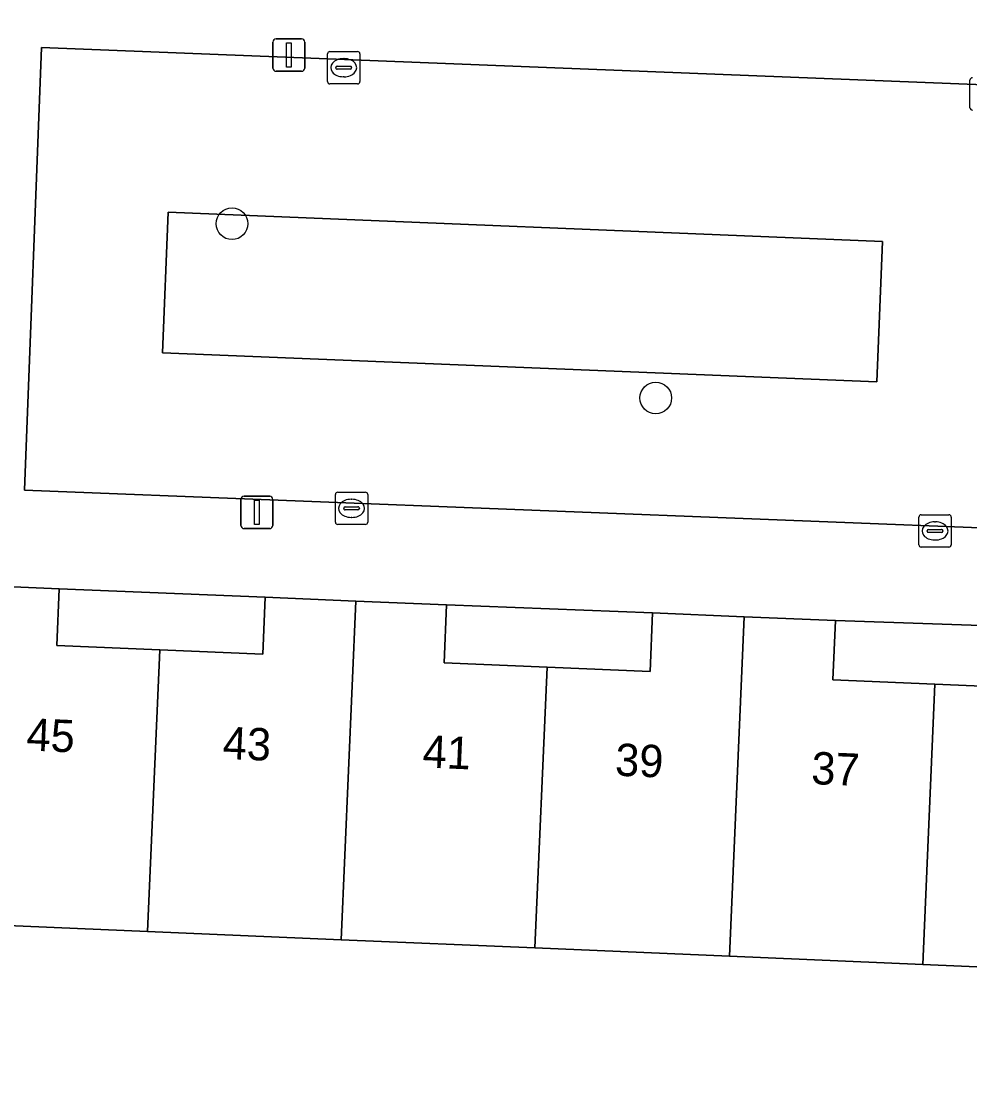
# Model space of a CAD drawing. Extents: x 161354 to 162026, y 386504 to 387460.
# Drawn here: x 161794.46 to 161823.8, y 387322.97 to 387355.45 of the extents above; entities that cross this region are included whole.
import ezdxf

# ---------------------------------------------------------------- set-up
doc = ezdxf.new("R2010")
doc.units = 0
for name, color, linetype in [('IMGEO_Boom', 7, 'Continuous'), ('IMGEO_Erf', 7, 'Continuous'), ('IMGEO_Groenvoorziening', 7, 'Continuous'), ('IMGEO_Kolk', 7, 'Continuous'), ('IMGEO_Lichtmast', 7, 'Continuous'), ('IMGEO_Pand', 7, 'Continuous'), ('IMGEO_Pand_nummerreeks', 7, 'Continuous'), ('IMGEO_Voetpad_open', 7, 'Continuous')]:
    doc.layers.add(name, color=color, linetype=linetype)

msp = doc.modelspace()

# ---------------------------------------------------------------- linework, layer by layer
at = {"layer": 'IMGEO_Boom'}
for centre in [(161800.986, 387349.186), (161814.088, 387343.803)]:
    msp.add_circle(centre, 0.489, dxfattribs=at)
at = {"layer": 'IMGEO_Erf'}
for points in [[(161795.642, 387337.902), (161795.567, 387336.155), (161798.75, 387336.019), (161801.935, 387335.882), (161802.01, 387337.645)], [(161807.619, 387337.405), (161807.542, 387335.618), (161810.725, 387335.482), (161813.91, 387335.345), (161813.988, 387337.162)], [(161819.642, 387336.92), (161819.563, 387335.087), (161822.715, 387334.952), (161825.864, 387334.817), (161825.945, 387336.709)]]:
    msp.add_lwpolyline(points, close=True, dxfattribs=at)
msp.add_lwpolyline([(161834.345, 387321.079), (161834.539, 387325.764), (161829.644, 387325.974), (161828.321, 387326.031), (161822.342, 387326.287), (161816.363, 387326.543), (161810.352, 387326.801), (161804.365, 387327.057), (161798.376, 387327.314), (161792.349, 387327.572), (161786.113, 387327.839), (161785.72, 387317.941)], dxfattribs=at)
at = {"layer": 'IMGEO_Groenvoorziening'}
for points in [[(161826.576, 387353.391), (161795.099, 387354.634), (161794.568, 387340.95), (161825.938, 387339.719)], [(161820.92, 387344.296), (161821.097, 387348.642), (161799.016, 387349.543), (161798.839, 387345.196)], [(161799.016, 387349.543), (161821.097, 387348.642), (161820.92, 387344.296), (161798.839, 387345.196)]]:
    msp.add_lwpolyline(points, close=True, dxfattribs=at)
at = {"layer": 'IMGEO_Kolk'}
for p, q in [((161803.938, 387353.584), (161803.938, 387354.436)), ((161804.013, 387354.51), (161804.865, 387354.51)), ((161804.426, 387354.29), (161804.451, 387354.29)), ((161804.939, 387354.436), (161804.939, 387353.584)), ((161804.197, 387354.004), (161804.197, 387354.016)), ((161804.635, 387353.967), (161804.237, 387353.967)), ((161804.24, 387354.053), (161804.638, 387354.053)), ((161804.681, 387354.016), (161804.681, 387354.004)), ((161804.449, 387353.73), (161804.424, 387353.73)), ((161823.801, 387352.774), (161823.801, 387353.626)), ((161804.865, 387353.51), (161804.013, 387353.51)), ((161804.18, 387339.964), (161804.18, 387340.816)), ((161804.255, 387340.89), (161805.107, 387340.89)), ((161804.668, 387340.67), (161804.693, 387340.67)), ((161805.181, 387340.816), (161805.181, 387339.964)), ((161804.439, 387340.384), (161804.439, 387340.396)), ((161804.877, 387340.347), (161804.479, 387340.347)), ((161804.482, 387340.433), (161804.88, 387340.433)), ((161804.923, 387340.396), (161804.923, 387340.384)), ((161804.691, 387340.11), (161804.666, 387340.11)), ((161822.22, 387339.265), (161822.22, 387340.117)), ((161822.295, 387340.191), (161823.147, 387340.191)), ((161822.708, 387339.971), (161822.733, 387339.971)), ((161823.221, 387340.117), (161823.221, 387339.265)), ((161805.107, 387339.89), (161804.255, 387339.89)), ((161822.479, 387339.685), (161822.479, 387339.697)), ((161822.917, 387339.648), (161822.519, 387339.648)), ((161822.522, 387339.734), (161822.92, 387339.734)), ((161822.963, 387339.697), (161822.963, 387339.685)), ((161822.731, 387339.411), (161822.706, 387339.411)), ((161823.147, 387339.191), (161822.295, 387339.191))]:
    msp.add_line(p, q, dxfattribs=at)
for points in [[(161803.938, 387353.584), (161803.938, 387354.436)], [(161804.013, 387354.51), (161804.865, 387354.51)], [(161804.939, 387354.436), (161804.939, 387353.584)], [(161823.801, 387352.774), (161823.801, 387353.626)], [(161804.865, 387353.51), (161804.013, 387353.51)], [(161804.18, 387339.964), (161804.18, 387340.816)], [(161804.255, 387340.89), (161805.107, 387340.89)], [(161805.181, 387340.816), (161805.181, 387339.964)], [(161822.22, 387339.265), (161822.22, 387340.117)], [(161822.295, 387340.191), (161823.147, 387340.191)], [(161823.221, 387340.117), (161823.221, 387339.265)], [(161805.107, 387339.89), (161804.255, 387339.89)], [(161823.147, 387339.191), (161822.295, 387339.191)]]:
    msp.add_lwpolyline(points, dxfattribs=at)
for centre, radius, start, end in [((161804.015, 387354.434), 0.0765, 91.552, 178.448), ((161804.015, 387354.434), 0.0765, 91.552, 178.448), ((161804.863, 387354.434), 0.0765, 1.552, 88.448), ((161804.863, 387354.434), 0.0765, 1.552, 88.448), ((161804.237, 387354.013), 0.0403, 85.8775, 175.7526), ((161804.234, 387354.003), 0.0366, 178.938, 274.7102), ((161804.638, 387354.01), 0.043, 264.8664, 352.4533), ((161804.642, 387354.015), 0.0386, 1.7309, 96.639), ((161823.878, 387353.624), 0.0765, 91.552, 178.448), ((161823.878, 387353.624), 0.0765, 91.552, 178.448), ((161804.015, 387353.586), 0.0765, 181.552, 268.448), ((161804.015, 387353.586), 0.0765, 181.552, 268.448), ((161804.863, 387353.586), 0.0765, 271.552, 358.448), ((161804.863, 387353.586), 0.0765, 271.552, 358.448), ((161823.878, 387352.776), 0.0765, 181.552, 268.448), ((161823.878, 387352.776), 0.0765, 181.552, 268.448), ((161804.257, 387340.814), 0.0765, 91.552, 178.448), ((161804.257, 387340.814), 0.0765, 91.552, 178.448), ((161805.105, 387340.814), 0.0765, 1.552, 88.448), ((161805.105, 387340.814), 0.0765, 1.552, 88.448), ((161804.479, 387340.393), 0.0403, 85.8775, 175.7526), ((161804.476, 387340.383), 0.0366, 178.938, 274.7102), ((161804.88, 387340.39), 0.043, 264.8664, 352.4533), ((161804.884, 387340.395), 0.0386, 1.7309, 96.639), ((161804.257, 387339.966), 0.0765, 181.552, 268.448), ((161804.257, 387339.966), 0.0765, 181.552, 268.448), ((161805.105, 387339.966), 0.0765, 271.552, 358.448), ((161805.105, 387339.966), 0.0765, 271.552, 358.448), ((161822.297, 387340.115), 0.0765, 91.552, 178.448), ((161822.297, 387340.115), 0.0765, 91.552, 178.448), ((161823.145, 387340.115), 0.0765, 1.552, 88.448), ((161823.145, 387340.115), 0.0765, 1.552, 88.448), ((161822.519, 387339.694), 0.0403, 85.8775, 175.7526), ((161822.516, 387339.684), 0.0366, 178.938, 274.7102), ((161822.92, 387339.691), 0.043, 264.8664, 352.4533), ((161822.924, 387339.696), 0.0386, 1.7309, 96.639), ((161822.297, 387339.267), 0.0765, 181.552, 268.448), ((161822.297, 387339.267), 0.0765, 181.552, 268.448), ((161823.145, 387339.267), 0.0765, 271.552, 358.448), ((161823.145, 387339.267), 0.0765, 271.552, 358.448)]:
    msp.add_arc(centre, radius, start, end, dxfattribs=at)
for centre, major_axis, ratio, start_param, end_param in [((161804.425, 387354.01), (-0.387, 0.002), 0.722429, 4.712389, 7.853982), ((161804.45, 387354.01), (-0.39, 0.002), 0.717154, 1.570796, 4.712389), ((161804.667, 387340.39), (-0.387, 0.002), 0.722429, 4.712389, 7.853982), ((161804.692, 387340.39), (-0.39, 0.002), 0.717154, 1.570796, 4.712389), ((161822.707, 387339.691), (-0.387, 0.002), 0.722429, 4.712389, 7.853982), ((161822.732, 387339.691), (-0.39, 0.002), 0.717154, 1.570796, 4.712389)]:
    msp.add_ellipse(centre, major_axis=major_axis, ratio=ratio, start_param=start_param, end_param=end_param, dxfattribs=at)
at = {"layer": 'IMGEO_Lichtmast'}
for p, q in [((161802.348, 387354.9), (161803.138, 387354.9)), ((161803.138, 387354.9), (161802.348, 387354.9)), ((161802.248, 387354), (161802.248, 387354.8)), ((161802.248, 387354.8), (161802.248, 387354)), ((161803.238, 387354.8), (161803.238, 387354)), ((161803.238, 387354), (161803.238, 387354.8)), ((161803.138, 387353.9), (161802.348, 387353.9)), ((161802.348, 387353.9), (161803.138, 387353.9)), ((161801.26, 387339.864), (161801.26, 387340.664)), ((161801.26, 387340.664), (161801.26, 387339.864)), ((161801.36, 387340.764), (161802.15, 387340.764)), ((161802.15, 387340.764), (161801.36, 387340.764)), ((161802.25, 387340.664), (161802.25, 387339.864)), ((161802.25, 387339.864), (161802.25, 387340.664)), ((161802.15, 387339.764), (161801.36, 387339.764)), ((161801.36, 387339.764), (161802.15, 387339.764))]:
    msp.add_line(p, q, dxfattribs=at)
for points in [[(161802.668, 387354.775), (161802.818, 387354.775), (161802.818, 387354.025), (161802.668, 387354.025), (161802.668, 387354.775)], [(161801.68, 387340.639), (161801.83, 387340.639), (161801.83, 387339.889), (161801.68, 387339.889), (161801.68, 387340.639)]]:
    msp.add_lwpolyline(points, dxfattribs=at)
for centre, start, end in [((161802.348, 387354.8), 90, 180), ((161802.348, 387354.8), 90, 180), ((161803.138, 387354.8), 0, 90), ((161803.138, 387354.8), 360, 90), ((161802.348, 387354), 180, 270), ((161802.348, 387354), 180, 270), ((161803.138, 387354), 270, 0), ((161803.138, 387354), 270, 0), ((161801.36, 387340.664), 90, 180), ((161801.36, 387340.664), 90, 180), ((161802.15, 387340.664), 0, 90), ((161802.15, 387340.664), 360, 90), ((161801.36, 387339.864), 180, 270), ((161801.36, 387339.864), 180, 270), ((161802.15, 387339.864), 270, 0), ((161802.15, 387339.864), 270, 0)]:
    msp.add_arc(centre, 0.1, start, end, dxfattribs=at)
at = {"layer": 'IMGEO_Pand'}
for points in [[(161792.798, 387338.023), (161792.349, 387327.572), (161798.376, 387327.314), (161798.75, 387336.019), (161795.567, 387336.155), (161795.642, 387337.902)], [(161802.01, 387337.645), (161801.935, 387335.882), (161798.75, 387336.019), (161798.376, 387327.314), (161804.365, 387327.057), (161804.815, 387337.525)], [(161804.815, 387337.525), (161804.365, 387327.057), (161810.352, 387326.801), (161810.725, 387335.482), (161807.542, 387335.618), (161807.619, 387337.405)], [(161813.988, 387337.162), (161813.91, 387335.345), (161810.725, 387335.482), (161810.352, 387326.801), (161816.363, 387326.543), (161816.815, 387337.041)], [(161816.815, 387337.041), (161816.363, 387326.543), (161822.342, 387326.287), (161822.715, 387334.952), (161819.563, 387335.087), (161819.642, 387336.92)], [(161825.945, 387336.709), (161825.864, 387334.817), (161822.715, 387334.952), (161822.342, 387326.287), (161828.321, 387326.031), (161828.775, 387336.588)]]:
    msp.add_lwpolyline(points, close=True, dxfattribs=at)
at = {"layer": 'IMGEO_Voetpad_open'}
msp.add_lwpolyline([(161792.798, 387338.023), (161795.642, 387337.902), (161802.01, 387337.645), (161804.815, 387337.525), (161807.619, 387337.405), (161813.988, 387337.162), (161816.815, 387337.041), (161819.642, 387336.92), (161825.945, 387336.709), (161828.775, 387336.588), (161831.603, 387336.467), (161835.091, 387336.342), (161835.025, 387339.38), (161830.934, 387339.521), (161827.21, 387339.667), (161825.938, 387339.719), (161794.568, 387340.95), (161795.099, 387354.634), (161826.576, 387353.391), (161828.037, 387353.323), (161835.494, 387353.041), (161835.485, 387355.983), (161787.241, 387357.924)], dxfattribs=at)

# ---------------------------------------------------------------- texts
at = {"layer": 'IMGEO_Pand_nummerreeks'}
for s, p in [('45', (161794.618, 387332.907)), ('43', (161800.684, 387332.648)), ('41', (161806.863, 387332.383)), ('39', (161812.815, 387332.129)), ('37', (161818.881, 387331.869))]:
    msp.add_text(s, height=1, rotation=357.5504, dxfattribs=at).set_placement(p)

doc.saveas('drawing.dxf')
